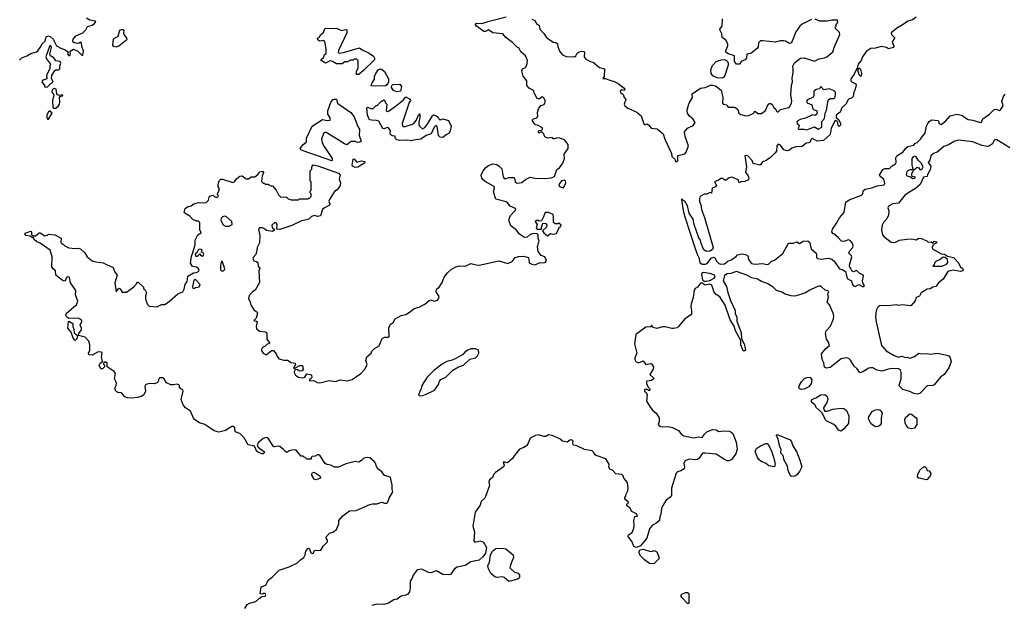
# Model space of a CAD drawing. Extents: x 2106670 to 2323771, y 35271 to 224896.
# Tile 262 of 419: x 2284374 to 2295006, y 105540 to 111866. Entities that reach past the tile are written whole.
import ezdxf

# ---------------------------------------------------------------- set-up
doc = ezdxf.new("R2010")
doc.units = 0

msp = doc.modelspace()

# ---------------------------------------------------------------- linework, layer by layer
at = {"layer": '0CON20XD'}
for points in [[(2284371, 111429), (2284397, 111455), (2284451, 111475), (2284495, 111502), (2284555, 111519), (2284571, 111529), (2284596, 111564), (2284616, 111605), (2284650, 111635), (2284659, 111681), (2284685, 111693), (2284705, 111685), (2284737, 111657), (2284773, 111583), (2284825, 111554), (2284857, 111545), (2284898, 111518), (2284892, 111498), (2284905, 111479), (2284915, 111480), (2284923, 111495), (2284918, 111525), (2284955, 111548), (2285002, 111525), (2285045, 111482), (2285055, 111483), (2285064, 111525), (2285047, 111575), (2285043, 111615), (2285035, 111623), (2285015, 111611), (2284995, 111608), (2284959, 111619), (2284948, 111635), (2284952, 111655), (2284979, 111691), (2285056, 111724), (2285087, 111755), (2285107, 111793), (2285155, 111808), (2285182, 111825), (2285198, 111845), (2285192, 111852), (2285132, 111862), (2285095, 111882)], [(2284955, 108762), (2284988, 108785), (2285003, 108825), (2284976, 108895), (2284980, 108935), (2284975, 108950), (2284924, 109024), (2284912, 109082), (2284905, 109089), (2284885, 109086), (2284865, 109047), (2284855, 109041), (2284835, 109048), (2284766, 109106), (2284760, 109155), (2284734, 109174), (2284722, 109195), (2284726, 109305), (2284702, 109375), (2284595, 109452), (2284560, 109465), (2284532, 109492), (2284528, 109508), (2284515, 109510), (2284488, 109528), (2284442, 109535), (2284433, 109545), (2284435, 109560), (2284495, 109580), (2284500, 109575), (2284500, 109545), (2284515, 109530), (2284545, 109530), (2284585, 109562), (2284595, 109562), (2284645, 109532), (2284675, 109540), (2284685, 109550), (2284755, 109542), (2284822, 109505), (2284818, 109458), (2284835, 109440), (2284845, 109440), (2284863, 109423), (2284905, 109402), (2284975, 109393), (2285005, 109397), (2285030, 109390), (2285078, 109348), (2285103, 109303), (2285155, 109260), (2285195, 109249), (2285275, 109239), (2285312, 109222), (2285385, 109191), (2285399, 109145), (2285428, 109105), (2285402, 109025), (2285415, 108927), (2285445, 108965), (2285459, 108959), (2285482, 108922), (2285526, 108924), (2285605, 108982), (2285636, 109014), (2285645, 109030), (2285655, 109030), (2285710, 108975), (2285712, 108962), (2285725, 108950), (2285742, 108915), (2285733, 108883), (2285733, 108847), (2285755, 108790), (2285773, 108773), (2285855, 108763), (2285905, 108789), (2285940, 108790), (2285993, 108825), (2286082, 108905), (2286135, 108926), (2286152, 108955), (2286160, 109005), (2286182, 109038), (2286191, 109095), (2286250, 109130), (2286285, 109135), (2286309, 109151), (2286313, 109165), (2286303, 109183), (2286285, 109194), (2286241, 109201), (2286218, 109235), (2286228, 109312), (2286242, 109342), (2286270, 109435), (2286268, 109485), (2286297, 109543), (2286332, 109565), (2286318, 109595), (2286320, 109675), (2286305, 109690), (2286285, 109690), (2286245, 109708), (2286210, 109745), (2286158, 109775), (2286152, 109785), (2286160, 109825), (2286185, 109843), (2286226, 109854), (2286255, 109878), (2286305, 109893), (2286355, 109886), (2286388, 109892), (2286413, 109915), (2286425, 109960), (2286465, 109970), (2286481, 109951), (2286495, 109944), (2286520, 109955), (2286510, 109985), (2286527, 110023), (2286528, 110045), (2286517, 110065), (2286516, 110085), (2286528, 110125), (2286545, 110144), (2286565, 110144), (2286675, 110106), (2286695, 110113), (2286715, 110147), (2286753, 110177), (2286775, 110180), (2286818, 110148), (2286845, 110148), (2286875, 110167), (2286915, 110170), (2286946, 110194), (2286967, 110223), (2286995, 110230), (2287007, 110215), (2286992, 110175), (2286985, 110120), (2287002, 110102), (2287015, 110100), (2287025, 110090), (2287055, 110090), (2287085, 110070), (2287105, 110070), (2287142, 110025), (2287168, 109975), (2287195, 109950), (2287252, 109952), (2287275, 109932), (2287305, 109920), (2287385, 109920), (2287395, 109930), (2287485, 109930), (2287495, 109940), (2287505, 109940), (2287520, 109955), (2287520, 109985), (2287510, 109995), (2287510, 110015), (2287520, 110025), (2287520, 110115), (2287510, 110125), (2287510, 110235), (2287528, 110252), (2287530, 110275), (2287543, 110297), (2287595, 110288), (2287817, 110207), (2287833, 110185), (2287825, 110145), (2287838, 110105), (2287834, 110075), (2287801, 110029), (2287775, 110012), (2287718, 109925), (2287711, 109905), (2287722, 109875), (2287719, 109861), (2287666, 109834), (2287643, 109815), (2287624, 109746), (2287595, 109739), (2287555, 109751), (2287545, 109749), (2287525, 109740), (2287495, 109711), (2287409, 109691), (2287313, 109643), (2287185, 109601), (2287150, 109605), (2287156, 109655), (2287145, 109673), (2287130, 109675), (2287098, 109645), (2287101, 109621), (2287130, 109595), (2287103, 109577), (2287038, 109588), (2287012, 109612), (2286995, 109617), (2286963, 109617), (2286952, 109602), (2286968, 109535), (2286963, 109457), (2286938, 109405), (2286933, 109355), (2286925, 109330), (2286895, 109298), (2286891, 109285), (2286903, 109263), (2286930, 109255), (2286944, 109244), (2286951, 109205), (2286967, 109177), (2286957, 109153), (2286963, 109027), (2286918, 108945), (2286888, 108925), (2286853, 108887), (2286844, 108855), (2286863, 108815), (2286870, 108785), (2286902, 108732), (2286937, 108707), (2286941, 108695), (2286927, 108643), (2286902, 108615), (2286940, 108605), (2286928, 108552), (2286932, 108525), (2286965, 108501), (2287025, 108496), (2287038, 108488), (2287043, 108475), (2287044, 108414), (2287072, 108375), (2287068, 108365), (2287045, 108360), (2287025, 108341), (2286995, 108326), (2286982, 108295), (2287005, 108263), (2287035, 108246), (2287095, 108292), (2287115, 108293), (2287145, 108258), (2287150, 108235), (2287172, 108202), (2287225, 108188), (2287265, 108189), (2287305, 108164), (2287350, 108155), (2287352, 108142), (2287332, 108102), (2287345, 108100), (2287398, 108132), (2287425, 108130), (2287430, 108125), (2287430, 108095), (2287438, 108085), (2287426, 108074), (2287395, 108070), (2287375, 108083), (2287352, 108088), (2287340, 108075), (2287339, 108055), (2287354, 108025), (2287386, 108005), (2287425, 107998), (2287455, 108005), (2287475, 108041), (2287515, 108032), (2287526, 108025), (2287529, 108005), (2287526, 107994), (2287503, 107977), (2287505, 107964), (2287545, 107969), (2287587, 107947), (2287615, 107943), (2287715, 107970), (2287785, 107956), (2287835, 107976), (2287914, 107966), (2287965, 107980), (2288058, 108045), (2288105, 108096), (2288127, 108143), (2288112, 108185), (2288124, 108225), (2288170, 108265), (2288176, 108284), (2288204, 108316), (2288256, 108344), (2288287, 108423), (2288314, 108436), (2288355, 108437), (2288365, 108443), (2288360, 108535), (2288376, 108574), (2288407, 108595), (2288430, 108635), (2288495, 108671), (2288545, 108681), (2288595, 108713), (2288633, 108747), (2288689, 108761), (2288748, 108792), (2288795, 108832), (2288815, 108841), (2288855, 108825), (2288885, 108835), (2288898, 108852), (2288903, 108875), (2288871, 108925), (2288874, 108955), (2288902, 108978), (2288935, 109027), (2288957, 109085), (2288995, 109133), (2289035, 109168), (2289085, 109198), (2289125, 109206), (2289185, 109203), (2289245, 109234), (2289305, 109218), (2289335, 109216), (2289548, 109262), (2289646, 109234), (2289692, 109255), (2289725, 109297), (2289763, 109307), (2289815, 109312), (2289867, 109297), (2289875, 109240), (2289904, 109224), (2289935, 109219), (2289995, 109243), (2290035, 109241), (2290053, 109247), (2290062, 109265), (2290043, 109303), (2290005, 109320), (2289972, 109362), (2289964, 109415), (2289982, 109475), (2289972, 109505), (2289972, 109542), (2289962, 109552), (2289925, 109556), (2289888, 109545), (2289855, 109516), (2289824, 109514), (2289770, 109550), (2289737, 109597), (2289678, 109638), (2289658, 109688), (2289658, 109715), (2289675, 109751), (2289726, 109805), (2289732, 109815), (2289728, 109825), (2289671, 109851), (2289644, 109885), (2289627, 109897), (2289516, 109926), (2289489, 110005), (2289503, 110045), (2289499, 110065), (2289410, 110110), (2289378, 110135), (2289365, 110155), (2289356, 110185), (2289378, 110232), (2289403, 110267), (2289435, 110291), (2289485, 110310), (2289525, 110301), (2289553, 110283), (2289580, 110255), (2289595, 110170), (2289605, 110150), (2289615, 110148), (2289655, 110160), (2289712, 110162), (2289718, 110155), (2289724, 110115), (2289745, 110102), (2289795, 110109), (2289835, 110141), (2289885, 110164), (2289935, 110155), (2290045, 110150), (2290113, 110157), (2290149, 110171), (2290173, 110247), (2290203, 110267), (2290240, 110315), (2290258, 110365), (2290254, 110415), (2290297, 110473), (2290297, 110517), (2290258, 110568), (2290205, 110588), (2290185, 110590), (2290145, 110578), (2290135, 110580), (2290125, 110592), (2290075, 110588), (2290045, 110602), (2290030, 110635), (2290015, 110650), (2289995, 110650), (2289985, 110642), (2289970, 110655), (2289985, 110670), (2290008, 110672), (2290020, 110685), (2290018, 110698), (2289965, 110728), (2289945, 110730), (2289938, 110738), (2289910, 110775), (2289910, 110785), (2289923, 110797), (2289960, 110805), (2289968, 110822), (2289966, 110864), (2289977, 110905), (2290002, 110938), (2290039, 110951), (2290053, 110985), (2290031, 111025), (2290015, 111034), (2289985, 111008), (2289962, 111015), (2289930, 111075), (2289923, 111103), (2289876, 111126), (2289852, 111155), (2289850, 111205), (2289811, 111255), (2289796, 111315), (2289804, 111336), (2289835, 111348), (2289851, 111375), (2289859, 111425), (2289852, 111445), (2289835, 111477), (2289785, 111518), (2289763, 111563), (2289745, 111570), (2289695, 111620), (2289623, 111675), (2289590, 111715), (2289485, 111725), (2289435, 111756), (2289405, 111738), (2289385, 111738), (2289306, 111796), (2289297, 111815), (2289298, 111825), (2289305, 111830), (2289365, 111826), (2289445, 111852)], [(2289445, 111852), (2289626, 111896)], [(2289905, 111873), (2289935, 111857), (2289953, 111825), (2289982, 111802), (2289989, 111765), (2290035, 111716), (2290062, 111672), (2290134, 111624), (2290165, 111618), (2290183, 111605), (2290186, 111576), (2290204, 111525), (2290237, 111485), (2290275, 111470), (2290365, 111464), (2290379, 111475), (2290395, 111503), (2290415, 111519), (2290446, 111526), (2290465, 111522), (2290473, 111513), (2290470, 111465), (2290483, 111445), (2290535, 111413), (2290566, 111406), (2290635, 111351), (2290688, 111335), (2290686, 111254), (2290672, 111232), (2290695, 111232), (2290758, 111208), (2290795, 111199), (2290835, 111178), (2290902, 111125), (2290907, 111115), (2290898, 111102), (2290875, 111108), (2290859, 111095), (2290865, 111076), (2290889, 111059), (2290901, 111025), (2290920, 111005), (2290900, 110955), (2290907, 110935), (2290942, 110912), (2291037, 110867), (2291086, 110826), (2291115, 110740), (2291125, 110730), (2291145, 110742), (2291165, 110730), (2291194, 110694), (2291257, 110687), (2291322, 110632), (2291341, 110575), (2291412, 110422), (2291415, 110388), (2291449, 110359), (2291455, 110332), (2291472, 110335), (2291480, 110345), (2291482, 110398), (2291555, 110418), (2291572, 110435), (2291597, 110503), (2291560, 110605), (2291552, 110655), (2291587, 110693), (2291646, 110724), (2291668, 110755), (2291642, 110795), (2291608, 110825), (2291586, 110855), (2291580, 110880), (2291580, 110895), (2291602, 110965), (2291639, 111025), (2291637, 111065), (2291724, 111126), (2291775, 111134), (2291835, 111159), (2291855, 111160), (2291889, 111150), (2291950, 111105), (2291966, 111025), (2291964, 110966), (2291969, 110955), (2292010, 110945), (2292025, 110922), (2292093, 110923), (2292105, 110918), (2292128, 110895), (2292140, 110855), (2292161, 110841), (2292215, 110829), (2292249, 110831), (2292302, 110855), (2292305, 110870), (2292315, 110878), (2292343, 110853), (2292385, 110852), (2292428, 110885), (2292448, 110935), (2292464, 110956), (2292475, 110960), (2292485, 110960), (2292499, 110949), (2292517, 110917), (2292539, 110899), (2292547, 110877), (2292555, 110870), (2292565, 110872), (2292590, 110895), (2292675, 110917), (2292687, 110925), (2292710, 110965), (2292713, 110985), (2292702, 111055), (2292710, 111160), (2292719, 111195), (2292714, 111235), (2292726, 111295), (2292726, 111335), (2292724, 111365), (2292740, 111400), (2292805, 111451), (2292845, 111453), (2292955, 111417), (2293006, 111444), (2293065, 111453), (2293090, 111465), (2293155, 111520), (2293168, 111565), (2293230, 111705), (2293228, 111728), (2293180, 111775), (2293182, 111788), (2293190, 111795), (2293190, 111815), (2293210, 111835), (2293205, 111860), (2293145, 111862), (2293095, 111850), (2293015, 111851), (2292965, 111871)], [(2294055, 111892), (2294014, 111866), (2293965, 111851), (2293915, 111814), (2293845, 111775), (2293784, 111725), (2293789, 111705), (2293819, 111675), (2293819, 111665), (2293794, 111625), (2293814, 111585), (2293814, 111575), (2293805, 111567), (2293755, 111550), (2293735, 111566), (2293675, 111576), (2293615, 111559), (2293565, 111556), (2293515, 111521), (2293474, 111465), (2293461, 111425), (2293427, 111385), (2293419, 111341), (2293405, 111323), (2293384, 111276), (2293348, 111228), (2293350, 111205), (2293359, 111195), (2293403, 111173), (2293407, 111155), (2293394, 111106), (2293380, 111085), (2293374, 111036), (2293355, 111018), (2293325, 111009), (2293295, 110952), (2293253, 110915), (2293234, 110866), (2293192, 110835), (2293189, 110809), (2293218, 110785), (2293236, 110745), (2293237, 110725), (2293228, 110715), (2293219, 110715), (2293211, 110725), (2293206, 110766), (2293185, 110778), (2293175, 110773), (2293135, 110692), (2293125, 110625), (2293055, 110560), (2292985, 110555), (2292935, 110582), (2292920, 110575), (2292905, 110541), (2292895, 110535), (2292865, 110534), (2292825, 110495), (2292755, 110494), (2292713, 110477), (2292687, 110455), (2292665, 110450), (2292625, 110461), (2292591, 110511), (2292565, 110520), (2292551, 110505), (2292545, 110445), (2292533, 110427), (2292482, 110378), (2292435, 110344), (2292395, 110330), (2292378, 110302), (2292365, 110294), (2292294, 110314), (2292282, 110345), (2292235, 110394), (2292215, 110400), (2292204, 110396), (2292224, 110275), (2292211, 110215), (2292235, 110188), (2292247, 110155), (2292245, 110141), (2292235, 110132), (2292205, 110119), (2292166, 110114), (2292145, 110103), (2292134, 110135), (2292065, 110165), (2292035, 110157), (2291995, 110130), (2291965, 110152), (2291945, 110152), (2291919, 110131), (2291877, 110115), (2291897, 110075), (2291888, 110062), (2291853, 110045), (2291845, 109992), (2291825, 109998), (2291795, 109982), (2291765, 109982), (2291725, 109961), (2291715, 109938), (2291714, 109895), (2291728, 109868), (2291736, 109815), (2291768, 109728), (2291864, 109405), (2291857, 109383), (2291825, 109365), (2291795, 109363), (2291774, 109374), (2291756, 109396), (2291728, 109458), (2291724, 109485), (2291708, 109508), (2291656, 109655), (2291645, 109712), (2291602, 109775), (2291585, 109857), (2291555, 109907), (2291530, 109920), (2291525, 109930), (2291520, 109925), (2291537, 109805), (2291557, 109735), (2291665, 109406), (2291688, 109335), (2291707, 109297), (2291720, 109245), (2291745, 109227), (2291776, 109224), (2291799, 109231), (2291846, 109294), (2291865, 109302), (2291880, 109295), (2291902, 109255), (2291925, 109233), (2291945, 109227), (2291985, 109229), (2292022, 109258), (2292057, 109273), (2292107, 109305), (2292126, 109325), (2292175, 109336), (2292210, 109330), (2292236, 109315), (2292244, 109275), (2292275, 109234), (2292315, 109227), (2292395, 109234), (2292445, 109222), (2292461, 109225), (2292493, 109257), (2292525, 109270), (2292615, 109342), (2292675, 109453), (2292725, 109453), (2292765, 109468), (2292795, 109449), (2292835, 109472), (2292885, 109476), (2292905, 109460), (2292909, 109439)], [(2292925, 111869), (2292825, 111819), (2292799, 111795), (2292756, 111735), (2292717, 111633), (2292705, 111617), (2292685, 111610), (2292645, 111634), (2292625, 111638), (2292585, 111638), (2292535, 111624), (2292399, 111639), (2292375, 111637), (2292351, 111615), (2292347, 111573), (2292337, 111555), (2292268, 111502), (2292227, 111493), (2292224, 111455), (2292214, 111435), (2292164, 111416), (2292146, 111384), (2292115, 111384), (2292093, 111415), (2292092, 111475), (2292026, 111496), (2292001, 111515), (2291998, 111535), (2292020, 111585), (2292020, 111605), (2291998, 111645), (2291959, 111675), (2291957, 111715), (2291936, 111755), (2291934, 111765), (2291960, 111795), (2291962, 111875)], [(2285415, 111574), (2285445, 111582), (2285536, 111655), (2285529, 111675), (2285501, 111705), (2285498, 111725), (2285504, 111745), (2285496, 111756), (2285475, 111757), (2285452, 111748), (2285434, 111685), (2285385, 111655), (2285375, 111592), (2285385, 111579), (2285415, 111574)], [(2288035, 111273), (2288012, 111275), (2288012, 111305), (2288028, 111345), (2288030, 111375), (2288030, 111425), (2288015, 111440), (2287985, 111440), (2287975, 111430), (2287945, 111430), (2287915, 111410), (2287885, 111410), (2287855, 111390), (2287805, 111388), (2287795, 111388), (2287753, 111413), (2287725, 111420), (2287675, 111398), (2287630, 111425), (2287628, 111435), (2287653, 111457), (2287665, 111490), (2287685, 111500), (2287684, 111545), (2287671, 111615), (2287660, 111640), (2287612, 111635), (2287595, 111647), (2287591, 111665), (2287610, 111680), (2287625, 111707), (2287653, 111727), (2287670, 111770), (2287795, 111776), (2287848, 111748), (2287895, 111760), (2287907, 111755), (2287908, 111725), (2287818, 111535), (2287812, 111515), (2287823, 111503), (2287869, 111511), (2288045, 111562), (2288071, 111541), (2288147, 111505), (2288193, 111473), (2288208, 111445), (2288202, 111428), (2288089, 111321), (2288035, 111273)], [(2284665, 111137), (2284675, 111141), (2284712, 111178), (2284735, 111190), (2284717, 111235), (2284723, 111265), (2284752, 111318), (2284765, 111326), (2284795, 111325), (2284808, 111332), (2284808, 111365), (2284820, 111395), (2284810, 111415), (2284763, 111423), (2284742, 111455), (2284706, 111476), (2284701, 111495), (2284718, 111565), (2284715, 111580), (2284705, 111586), (2284695, 111578), (2284656, 111465), (2284662, 111445), (2284707, 111387), (2284700, 111365), (2284701, 111335), (2284666, 111275), (2284663, 111255), (2284670, 111235), (2284660, 111225), (2284625, 111213), (2284614, 111196), (2284642, 111155), (2284642, 111142), (2284665, 111137)], [(2291955, 111233), (2291905, 111239), (2291858, 111258), (2291841, 111285), (2291836, 111325), (2291857, 111373), (2291894, 111416), (2291948, 111432), (2291985, 111435), (2292005, 111427), (2292016, 111415), (2292025, 111395), (2292023, 111375), (2291988, 111262), (2291976, 111245), (2291955, 111233)], [(2288215, 111147), (2288175, 111150), (2288170, 111155), (2288180, 111185), (2288206, 111224), (2288207, 111253), (2288220, 111285), (2288245, 111323), (2288265, 111334), (2288285, 111331), (2288314, 111305), (2288357, 111227), (2288358, 111192), (2288339, 111161), (2288325, 111153), (2288215, 111147)], [(2293455, 111257), (2293465, 111262), (2293468, 111285), (2293458, 111328), (2293445, 111340), (2293430, 111340), (2293422, 111325), (2293437, 111275), (2293455, 111257)], [(2284765, 110910), (2284793, 110937), (2284803, 110955), (2284808, 110975), (2284804, 111026), (2284813, 111037), (2284837, 111045), (2284840, 111055), (2284805, 111049), (2284784, 111054), (2284776, 111066), (2284769, 111115), (2284745, 111122), (2284732, 111115), (2284720, 111095), (2284720, 111085), (2284743, 111055), (2284727, 110995), (2284732, 110922), (2284741, 110911), (2284765, 110910)], [(2288445, 111086), (2288411, 111101), (2288389, 111135), (2288393, 111157), (2288405, 111166), (2288478, 111168), (2288496, 111146), (2288485, 111094), (2288445, 111086)], [(2292875, 110676), (2292927, 110697), (2292955, 110707), (2292995, 110684), (2293036, 110705), (2293036, 110765), (2293065, 110800), (2293072, 110858), (2293085, 110885), (2293104, 110996), (2293125, 111014), (2293164, 111016), (2293175, 111023), (2293185, 111050), (2293182, 111082), (2293169, 111099), (2293115, 111121), (2293059, 111109), (2293025, 111146), (2293009, 111121), (2292975, 111112), (2292952, 111095), (2292948, 111085), (2292951, 111045), (2292941, 111029), (2292881, 110999), (2292871, 110985), (2292879, 110969), (2292928, 110945), (2292940, 110900), (2292983, 110883), (2292987, 110865), (2292979, 110841), (2292965, 110832), (2292935, 110838), (2292859, 110801), (2292802, 110788), (2292776, 110774), (2292767, 110763), (2292768, 110745), (2292791, 110725), (2292792, 110715), (2292782, 110695), (2292785, 110685), (2292845, 110685), (2292875, 110676)], [(2287745, 110340), (2287435, 110448), (2287411, 110461), (2287404, 110475), (2287432, 110515), (2287471, 110545), (2287470, 110585), (2287533, 110717), (2287645, 110787), (2287695, 110778), (2287728, 110782), (2287728, 110805), (2287703, 110845), (2287702, 110885), (2287735, 110973), (2287755, 111003), (2287771, 111009), (2287796, 111006), (2287805, 110960), (2287820, 110955), (2287950, 110865), (2287985, 110818), (2288025, 110712), (2288044, 110685), (2288040, 110615), (2288060, 110555), (2288047, 110543), (2288025, 110540), (2287995, 110550), (2287955, 110549), (2287905, 110516), (2287881, 110525), (2287785, 110588), (2287685, 110648), (2287671, 110649), (2287653, 110637), (2287632, 110575), (2287642, 110535), (2287662, 110495), (2287748, 110365), (2287750, 110345), (2287745, 110340)], [(2288605, 110559), (2288565, 110564), (2288475, 110560), (2288445, 110570), (2288430, 110585), (2288428, 110608), (2288395, 110613), (2288378, 110625), (2288373, 110635), (2288380, 110665), (2288357, 110697), (2288345, 110701), (2288305, 110688), (2288295, 110690), (2288251, 110771), (2288228, 110778), (2288175, 110779), (2288152, 110785), (2288130, 110835), (2288123, 110915), (2288135, 110922), (2288165, 110908), (2288192, 110908), (2288225, 110940), (2288235, 110940), (2288285, 110990), (2288295, 110990), (2288305, 111000), (2288318, 110988), (2288322, 110972), (2288340, 110955), (2288332, 110885), (2288345, 110873), (2288365, 110881), (2288448, 110942), (2288520, 111000), (2288535, 111027), (2288545, 111033), (2288585, 111013), (2288596, 110995), (2288580, 110970), (2288522, 110798), (2288506, 110744), (2288509, 110719), (2288515, 110712), (2288535, 110712), (2288625, 110742), (2288654, 110776), (2288680, 110835), (2288695, 110850), (2288696, 110815), (2288684, 110754), (2288684, 110734), (2288692, 110715), (2288725, 110688), (2288748, 110702), (2288780, 110745), (2288831, 110829), (2288843, 110837), (2288865, 110833), (2288892, 110815), (2288902, 110792), (2288913, 110783), (2288945, 110796), (2289006, 110776), (2289032, 110715), (2289023, 110665), (2289010, 110640), (2288978, 110622), (2288945, 110593), (2288915, 110596), (2288898, 110615), (2288882, 110712), (2288875, 110720), (2288865, 110720), (2288850, 110705), (2288816, 110634), (2288765, 110614), (2288705, 110574), (2288625, 110564), (2288605, 110559)], [(2292909, 109439), (2292922, 109392), (2292973, 109343), (2292979, 109325), (2292978, 109298), (2292988, 109288), (2293029, 109279), (2293105, 109289), (2293145, 109278), (2293168, 109258), (2293225, 109176), (2293255, 109167), (2293291, 109145), (2293311, 109071), (2293355, 109046), (2293363, 109013), (2293375, 108996), (2293396, 108984), (2293435, 109005), (2293475, 108983), (2293490, 108985), (2293497, 108995), (2293483, 109013), (2293474, 109045), (2293486, 109095), (2293483, 109105), (2293447, 109125), (2293415, 109154), (2293405, 109156), (2293377, 109143), (2293365, 109148), (2293335, 109200), (2293335, 109215), (2293361, 109305), (2293358, 109315), (2293326, 109345), (2293334, 109365), (2293372, 109405), (2293374, 109426), (2293365, 109455), (2293345, 109479), (2293325, 109487), (2293275, 109471), (2293247, 109475), (2293214, 109514), (2293165, 109552), (2293155, 109556), (2293145, 109574), (2293150, 109605), (2293190, 109660), (2293225, 109725), (2293277, 109783), (2293295, 109896), (2293331, 109919), (2293465, 109970), (2293477, 109985), (2293481, 110019), (2293502, 110035), (2293575, 110049), (2293635, 110071), (2293708, 110082), (2293715, 110095), (2293707, 110145), (2293665, 110172), (2293659, 110185), (2293693, 110247), (2293715, 110259), (2293765, 110258), (2293795, 110287), (2293831, 110309), (2293840, 110325), (2293836, 110375), (2293845, 110394), (2293915, 110440), (2293943, 110477), (2293965, 110495), (2294030, 110510), (2294046, 110534), (2294065, 110541), (2294103, 110577), (2294152, 110645), (2294165, 110715), (2294181, 110745), (2294195, 110765), (2294225, 110784), (2294287, 110777), (2294295, 110771), (2294303, 110745), (2294325, 110734), (2294375, 110775), (2294422, 110828), (2294494, 110846), (2294545, 110835), (2294615, 110787), (2294665, 110782), (2294745, 110757), (2294761, 110759), (2294776, 110795), (2294847, 110845), (2294895, 110895), (2294915, 110901), (2294955, 110885), (2294965, 110894), (2294995, 110935), (2294981, 110985), (2294997, 111035), (2295015, 111062)], [(2284685, 110793), (2284724, 110855), (2284705, 110883), (2284685, 110871), (2284669, 110840), (2284668, 110805), (2284675, 110793), (2284685, 110793)], [(2295065, 110483), (2294925, 110568), (2294915, 110570), (2294897, 110563), (2294878, 110525), (2294847, 110503), (2294825, 110496), (2294765, 110506), (2294666, 110546), (2294515, 110566), (2294472, 110555), (2294404, 110516), (2294355, 110496), (2294280, 110435), (2294241, 110419), (2294212, 110395), (2294201, 110349), (2294184, 110325), (2294212, 110285), (2294204, 110246), (2294178, 110195), (2294175, 110172), (2294133, 110165), (2294096, 110085), (2294049, 110041), (2293935, 109974), (2293863, 109885), (2293804, 109876), (2293757, 109853), (2293748, 109835), (2293761, 109801), (2293757, 109753), (2293736, 109714), (2293701, 109675), (2293686, 109645), (2293679, 109595), (2293692, 109542), (2293704, 109524), (2293785, 109463), (2293825, 109459), (2293875, 109484), (2293954, 109496), (2294005, 109499), (2294053, 109487), (2294085, 109506), (2294112, 109502), (2294135, 109490)], [(2287995, 110269), (2287967, 110285), (2287964, 110295), (2287975, 110358), (2287985, 110362), (2288015, 110326), (2288065, 110343), (2288100, 110335), (2288098, 110315), (2288025, 110273), (2287995, 110269)], [(2294015, 110150), (2294035, 110153), (2294047, 110165), (2294012, 110172), (2294006, 110186), (2294009, 110205), (2294028, 110245), (2294065, 110272), (2294078, 110268), (2294095, 110248), (2294115, 110249), (2294130, 110275), (2294107, 110317), (2294075, 110349), (2294053, 110383), (2294035, 110391), (2294021, 110385), (2294006, 110365), (2294009, 110295), (2294017, 110253), (2294007, 110243), (2293987, 110243), (2293965, 110233), (2293955, 110222), (2293946, 110195), (2293955, 110180), (2293995, 110170), (2294015, 110150)], [(2290245, 110050), (2290273, 110105), (2290269, 110125), (2290255, 110134), (2290223, 110127), (2290197, 110085), (2290204, 110064), (2290245, 110050)], [(2286635, 109634), (2286670, 109655), (2286665, 109686), (2286605, 109741), (2286585, 109745), (2286564, 109736), (2286553, 109725), (2286547, 109705), (2286553, 109683), (2286571, 109651), (2286596, 109636), (2286635, 109634)], [(2290075, 109532), (2290105, 109558), (2290135, 109550), (2290172, 109555), (2290202, 109628), (2290215, 109630), (2290220, 109645), (2290197, 109667), (2290185, 109660), (2290155, 109660), (2290140, 109675), (2290140, 109735), (2290133, 109763), (2290085, 109782), (2290055, 109783), (2290043, 109775), (2290032, 109735), (2290008, 109692), (2289985, 109690), (2289977, 109697), (2289957, 109697), (2289940, 109685), (2289962, 109655), (2289950, 109615), (2289965, 109602), (2290008, 109602), (2290008, 109625), (2290022, 109668), (2290056, 109666), (2290066, 109646), (2290064, 109626), (2290020, 109585), (2290034, 109564), (2290075, 109532)], [(2294135, 109490), (2294168, 109478), (2294185, 109464), (2294216, 109466), (2294235, 109452), (2294248, 109472), (2294272, 109465), (2294278, 109455), (2294248, 109442), (2294233, 109427), (2294226, 109405), (2294231, 109391), (2294325, 109336), (2294360, 109335), (2294393, 109313), (2294459, 109299), (2294510, 109240), (2294531, 109201), (2294557, 109175), (2294561, 109165), (2294558, 109155), (2294535, 109146), (2294455, 109161), (2294397, 109145), (2294346, 109065), (2294297, 109023), (2294268, 108985), (2294235, 108977), (2294205, 108959), (2294175, 108954), (2294110, 108915), (2294089, 108881), (2294056, 108864), (2294045, 108828), (2293998, 108775), (2293905, 108786), (2293865, 108777), (2293845, 108786), (2293782, 108778), (2293662, 108775), (2293641, 108759), (2293624, 108725), (2293616, 108655), (2293624, 108604), (2293681, 108345), (2293730, 108290), (2293817, 108237), (2293865, 108220), (2293905, 108233), (2293935, 108217), (2293955, 108219), (2293985, 108210), (2294035, 108228), (2294083, 108263), (2294117, 108257), (2294175, 108260), (2294205, 108252), (2294285, 108265), (2294405, 108237), (2294423, 108215), (2294432, 108175), (2294406, 108104), (2294356, 108034), (2294316, 108005), (2294250, 107920), (2294236, 107914), (2294175, 107911), (2294093, 107827), (2294065, 107820), (2294028, 107828), (2293985, 107851), (2293912, 107872), (2293875, 107908), (2293872, 107918), (2293894, 107985), (2293894, 108054), (2293885, 108082), (2293865, 108094), (2293795, 108097), (2293755, 108092), (2293685, 108071), (2293635, 108079), (2293585, 108104), (2293565, 108106), (2293545, 108101), (2293478, 108062), (2293445, 108050), (2293416, 108095), (2293386, 108125), (2293345, 108190), (2293328, 108205), (2293304, 108214), (2293245, 108202), (2293125, 108109), (2293085, 108102), (2293065, 108112), (2293059, 108159), (2293041, 108195), (2293034, 108255), (2293080, 108315), (2293117, 108345), (2293105, 108390), (2293086, 108416), (2293074, 108475), (2293084, 108505), (2293130, 108555), (2293162, 108635), (2293166, 108665), (2293160, 108695), (2293119, 108785), (2293094, 108815), (2293107, 108867), (2293099, 108905), (2293112, 108925), (2293109, 108935), (2293073, 108945), (2293025, 108987), (2293005, 108987), (2292975, 108976), (2292905, 108944), (2292860, 108915), (2292795, 108893), (2292745, 108881), (2292704, 108884), (2292640, 108900), (2292605, 108923), (2292545, 108942), (2292510, 108975), (2292447, 109017), (2292385, 109038), (2292342, 109062), (2292279, 109079), (2292225, 109107), (2292115, 109145), (2292055, 109125), (2292015, 109120), (2291985, 109102), (2291971, 109045), (2292005, 108984), (2292020, 108920), (2292051, 108831), (2292099, 108725), (2292099, 108689), (2292118, 108655), (2292119, 108609), (2292164, 108486), (2292168, 108418), (2292198, 108365), (2292212, 108295), (2292205, 108288), (2292185, 108288), (2292162, 108355), (2292162, 108402), (2292105, 108505), (2292088, 108555), (2292046, 108625), (2291992, 108782), (2291935, 108872), (2291895, 108898), (2291875, 108922), (2291848, 108998), (2291822, 109008), (2291777, 108997), (2291745, 109020), (2291725, 109020), (2291694, 108976), (2291668, 108962), (2291659, 108945), (2291646, 108865), (2291624, 108795), (2291621, 108765), (2291630, 108725), (2291627, 108683), (2291557, 108633), (2291489, 108551), (2291472, 108538), (2291435, 108530), (2291415, 108530), (2291345, 108550), (2291315, 108550), (2291255, 108532), (2291212, 108542), (2291205, 108560), (2291195, 108567), (2291187, 108543), (2291155, 108548), (2291135, 108545), (2291026, 108465), (2291013, 108365), (2291040, 108265), (2291017, 108215), (2291018, 108195), (2291028, 108175), (2291055, 108160), (2291105, 108180), (2291135, 108143), (2291185, 108152), (2291198, 108148), (2291218, 108115), (2291212, 108085), (2291180, 108035), (2291218, 107998), (2291220, 107985), (2291195, 107967), (2291147, 107963), (2291141, 107955), (2291143, 107933), (2291163, 107893), (2291178, 107878), (2291180, 107865), (2291175, 107860), (2291165, 107860), (2291155, 107870), (2291125, 107870), (2291120, 107865), (2291120, 107855), (2291138, 107838), (2291148, 107815), (2291144, 107745), (2291178, 107688), (2291203, 107653), (2291247, 107615), (2291278, 107565), (2291278, 107525), (2291270, 107495), (2291284, 107474), (2291315, 107467), (2291375, 107471), (2291425, 107461), (2291487, 107427), (2291523, 107383), (2291545, 107370), (2291655, 107349), (2291705, 107360), (2291745, 107352), (2291770, 107390), (2291795, 107414), (2291855, 107439), (2291894, 107434), (2291925, 107416), (2291975, 107426), (2292035, 107420), (2292055, 107414), (2292075, 107397), (2292112, 107302), (2292122, 107225), (2292106, 107175), (2292062, 107115), (2292035, 107101), (2292015, 107099), (2291984, 107114), (2291895, 107172), (2291776, 107184), (2291748, 107182), (2291711, 107129), (2291695, 107116), (2291670, 107110), (2291605, 107118), (2291561, 107099), (2291546, 107075), (2291553, 107027), (2291548, 107015), (2291515, 106994), (2291477, 106983), (2291462, 106968), (2291414, 106804), (2291413, 106725), (2291396, 106705), (2291355, 106675), (2291320, 106620), (2291306, 106585), (2291299, 106525), (2291286, 106495), (2291284, 106456), (2291245, 106424), (2291207, 106405), (2291189, 106385), (2291176, 106365), (2291146, 106265), (2291078, 106182), (2291035, 106164), (2291005, 106174), (2290987, 106225), (2290944, 106285), (2290950, 106300), (2290987, 106325), (2291005, 106375), (2291011, 106405), (2291005, 106455), (2291015, 106500), (2291047, 106503), (2291035, 106528), (2290986, 106555), (2290962, 106592), (2290930, 106615), (2290930, 106635), (2290945, 106640), (2290950, 106655), (2290910, 106685), (2290910, 106705), (2290918, 106718), (2290918, 106735), (2290942, 106778), (2290946, 106805), (2290936, 106866), (2290898, 106915), (2290889, 106939), (2290875, 106952), (2290812, 106962), (2290778, 106998), (2290745, 107012), (2290737, 107037), (2290738, 107065), (2290703, 107123), (2290599, 107159), (2290587, 107167), (2290572, 107195), (2290555, 107207), (2290472, 107222), (2290392, 107262), (2290355, 107270), (2290348, 107285), (2290352, 107315), (2290337, 107327), (2290316, 107324), (2290285, 107303), (2290235, 107313), (2290205, 107340), (2290123, 107373), (2290085, 107380), (2290057, 107363), (2290035, 107362), (2289975, 107380), (2289945, 107376), (2289888, 107345), (2289863, 107285), (2289846, 107264), (2289817, 107243), (2289772, 107225), (2289713, 107153), (2289694, 107126), (2289645, 107084), (2289635, 107079), (2289613, 107087), (2289595, 107086), (2289606, 107055), (2289599, 107035), (2289512, 106975), (2289494, 106956), (2289478, 106922), (2289449, 106895), (2289441, 106875), (2289446, 106835), (2289404, 106715), (2289392, 106695), (2289358, 106662), (2289347, 106623), (2289291, 106545), (2289269, 106395), (2289286, 106334), (2289278, 106235), (2289286, 106226), (2289304, 106224), (2289348, 106238), (2289382, 106222), (2289414, 106165), (2289403, 106105), (2289376, 106064), (2289335, 106026), (2289245, 106011), (2289185, 105969), (2289099, 105951), (2289070, 105935), (2289026, 105874), (2289002, 105868), (2288945, 105874), (2288875, 105912), (2288815, 105890), (2288790, 105895), (2288715, 105931), (2288665, 105922), (2288623, 105867), (2288613, 105835), (2288590, 105800), (2288591, 105729), (2288584, 105685), (2288565, 105661), (2288545, 105650), (2288495, 105638), (2288450, 105605), (2288415, 105600), (2288358, 105562), (2288305, 105550), (2288227, 105553), (2288175, 105537)], [(2286345, 109312), (2286359, 109321), (2286364, 109335), (2286356, 109346), (2286338, 109355), (2286343, 109375), (2286334, 109384), (2286315, 109386), (2286301, 109380), (2286289, 109351), (2286268, 109335), (2286275, 109313), (2286295, 109313), (2286318, 109338), (2286330, 109320), (2286345, 109312)], [(2294335, 109202), (2294381, 109225), (2294397, 109245), (2294394, 109275), (2294369, 109299), (2294345, 109300), (2294315, 109277), (2294266, 109255), (2294256, 109245), (2294249, 109221), (2294233, 109205), (2294335, 109202)], [(2286554, 109154), (2286575, 109154), (2286587, 109163), (2286591, 109175), (2286565, 109252), (2286555, 109258), (2286543, 109215), (2286543, 109165), (2286554, 109154)], [(2291763, 109043), (2291785, 109043), (2291825, 109049), (2291875, 109075), (2291883, 109087), (2291878, 109105), (2291825, 109123), (2291756, 109134), (2291745, 109131), (2291736, 109115), (2291746, 109056), (2291763, 109043)], [(2286255, 108961), (2286275, 108974), (2286311, 108979), (2286322, 109005), (2286275, 109057), (2286265, 109060), (2286255, 109048), (2286239, 108985), (2286244, 108965), (2286255, 108961)], [(2286806, 105505), (2286832, 105548), (2286855, 105564), (2286925, 105582), (2286965, 105617), (2286993, 105637), (2287025, 105640), (2287032, 105655), (2287025, 105667), (2287005, 105668), (2286995, 105660), (2286972, 105665), (2286981, 105739), (2287033, 105757), (2287059, 105811), (2287105, 105849), (2287175, 105920), (2287285, 105957), (2287375, 105998), (2287407, 106033), (2287444, 106056), (2287457, 106085), (2287464, 106125), (2287485, 106153), (2287495, 106156), (2287505, 106150), (2287518, 106108), (2287535, 106101), (2287547, 106105), (2287555, 106128), (2287565, 106134), (2287605, 106131), (2287625, 106136), (2287650, 106180), (2287697, 106225), (2287699, 106245), (2287682, 106265), (2287686, 106284), (2287719, 106321), (2287755, 106330), (2287795, 106360), (2287819, 106421), (2287822, 106455), (2287864, 106506), (2287935, 106560), (2288006, 106564), (2288155, 106629), (2288185, 106638), (2288230, 106635), (2288285, 106656), (2288313, 106643), (2288339, 106645), (2288350, 106655), (2288364, 106696), (2288404, 106765), (2288396, 106796), (2288397, 106837), (2288378, 106925), (2288315, 106942), (2288283, 106983), (2288242, 107015), (2288228, 107038), (2288218, 107075), (2288202, 107095), (2288155, 107133), (2288125, 107136), (2288090, 107130), (2288065, 107103), (2288035, 107087), (2287995, 107094), (2287895, 107070), (2287815, 107032), (2287775, 107032), (2287735, 107054), (2287691, 107061), (2287672, 107072), (2287620, 107155), (2287605, 107167), (2287590, 107165), (2287565, 107150), (2287532, 107148), (2287520, 107135), (2287520, 107120), (2287475, 107120), (2287458, 107138), (2287445, 107140), (2287435, 107150), (2287415, 107150), (2287355, 107220), (2287313, 107217), (2287283, 107207), (2287267, 107193), (2287253, 107193), (2287224, 107224), (2287184, 107254), (2287165, 107260), (2287125, 107251), (2287115, 107256), (2287055, 107350), (2287035, 107354), (2287002, 107342), (2286952, 107298), (2286939, 107275), (2286951, 107250), (2287020, 107195), (2287005, 107178), (2286990, 107175), (2286935, 107200), (2286908, 107258), (2286842, 107275), (2286798, 107348), (2286765, 107382), (2286750, 107395), (2286700, 107415), (2286697, 107457), (2286685, 107472), (2286665, 107472), (2286595, 107429), (2286525, 107412), (2286475, 107426), (2286375, 107492), (2286315, 107512), (2286275, 107535), (2286256, 107555), (2286218, 107638), (2286164, 107674), (2286140, 107705), (2286117, 107765), (2286140, 107855), (2286135, 107868), (2286115, 107878), (2286100, 107895), (2286100, 107915), (2286092, 107922), (2286075, 107928), (2286035, 107920), (2286005, 107922), (2285960, 107945), (2285935, 107987), (2285915, 107997), (2285885, 107998), (2285873, 107977), (2285870, 107955), (2285858, 107945), (2285827, 107933), (2285776, 107936), (2285750, 107930), (2285735, 107924), (2285724, 107904), (2285732, 107855), (2285713, 107815), (2285685, 107796), (2285645, 107786), (2285585, 107778), (2285540, 107780), (2285511, 107791), (2285474, 107834), (2285435, 107839), (2285412, 107855), (2285403, 107885), (2285417, 107915), (2285421, 107945), (2285399, 107985), (2285410, 108045), (2285393, 108065), (2285320, 108115), (2285318, 108155), (2285305, 108168), (2285282, 108168), (2285280, 108145), (2285290, 108135), (2285290, 108115), (2285267, 108093), (2285252, 108095), (2285233, 108133), (2285242, 108155), (2285270, 108175), (2285258, 108225), (2285265, 108268), (2285255, 108275), (2285223, 108277), (2285155, 108244), (2285122, 108245), (2285118, 108265), (2285133, 108295), (2285133, 108325), (2285132, 108355), (2285120, 108395), (2285080, 108435), (2285010, 108455), (2285012, 108475), (2285040, 108515), (2285040, 108535), (2285026, 108565), (2285047, 108605), (2285043, 108623), (2285005, 108641), (2284905, 108640), (2284882, 108652), (2284874, 108675), (2284881, 108695), (2284955, 108762)], [(2284975, 108400), (2284953, 108425), (2284929, 108489), (2284893, 108535), (2284900, 108605), (2284905, 108610), (2284948, 108585), (2284947, 108547), (2284958, 108525), (2284962, 108485), (2285000, 108455), (2284992, 108418), (2284975, 108400)], [(2288715, 107804), (2288755, 107816), (2288852, 107865), (2288896, 107925), (2288908, 107962), (2288921, 107979), (2288975, 108004), (2289050, 108080), (2289114, 108116), (2289166, 108134), (2289235, 108198), (2289296, 108214), (2289316, 108234), (2289332, 108265), (2289330, 108295), (2289295, 108310), (2289275, 108311), (2289245, 108309), (2289215, 108298), (2289185, 108279), (2289159, 108250), (2289085, 108208), (2289045, 108189), (2288985, 108174), (2288935, 108144), (2288845, 108075), (2288775, 108006), (2288716, 107915), (2288709, 107881), (2288679, 107815), (2288686, 107806), (2288715, 107804)], [(2292815, 107871), (2292795, 107880), (2292789, 107895), (2292793, 107917), (2292816, 107955), (2292850, 107990), (2292875, 108002), (2292905, 108005), (2292918, 107995), (2292928, 107975), (2292920, 107935), (2292895, 107901), (2292845, 107874), (2292815, 107871)], [(2293245, 107422), (2293215, 107432), (2293186, 107476), (2293165, 107495), (2293090, 107530), (2293075, 107542), (2293040, 107620), (2292978, 107675), (2292962, 107705), (2292926, 107735), (2292923, 107753), (2292928, 107765), (2292970, 107780), (2293025, 107815), (2293068, 107818), (2293094, 107795), (2293101, 107765), (2293090, 107730), (2293054, 107675), (2293056, 107656), (2293069, 107639), (2293095, 107638), (2293155, 107659), (2293245, 107671), (2293275, 107667), (2293302, 107645), (2293328, 107588), (2293323, 107505), (2293274, 107445), (2293245, 107422)], [(2293615, 107468), (2293585, 107485), (2293565, 107505), (2293540, 107555), (2293543, 107577), (2293581, 107635), (2293615, 107653), (2293644, 107654), (2293665, 107647), (2293678, 107635), (2293686, 107616), (2293676, 107565), (2293675, 107505), (2293664, 107486), (2293645, 107473), (2293615, 107468)], [(2294006, 107446), (2293972, 107455), (2293946, 107485), (2293935, 107511), (2293932, 107545), (2293941, 107570), (2293985, 107608), (2294005, 107604), (2294055, 107566), (2294060, 107555), (2294061, 107495), (2294035, 107452), (2294006, 107446)], [(2292712, 106932), (2292699, 106940), (2292673, 106995), (2292664, 107044), (2292624, 107115), (2292621, 107151), (2292594, 107185), (2292598, 107225), (2292582, 107252), (2292566, 107336), (2292547, 107375), (2292553, 107387), (2292695, 107329), (2292710, 107305), (2292723, 107263), (2292765, 107195), (2292799, 107109), (2292819, 107035), (2292795, 106985), (2292765, 106948), (2292745, 106934), (2292712, 106932)], [(2292525, 107036), (2292465, 107048), (2292426, 107076), (2292382, 107095), (2292355, 107115), (2292342, 107135), (2292316, 107205), (2292331, 107235), (2292375, 107264), (2292431, 107289), (2292445, 107289), (2292455, 107280), (2292493, 107205), (2292518, 107128), (2292531, 107065), (2292525, 107036)], [(2287575, 106897), (2287555, 106902), (2287530, 106945), (2287528, 106965), (2287535, 106972), (2287555, 106978), (2287618, 106935), (2287622, 106915), (2287595, 106903), (2287575, 106897)], [(2294165, 106896), (2294082, 106915), (2294070, 106925), (2294072, 106955), (2294098, 107005), (2294135, 107037), (2294151, 107035), (2294164, 107025), (2294175, 106998), (2294195, 106994), (2294213, 106965), (2294209, 106941), (2294175, 106898), (2294165, 106896)], [(2289655, 105798), (2289605, 105839), (2289587, 105847), (2289525, 105842), (2289505, 105846), (2289462, 105885), (2289435, 105934), (2289430, 105965), (2289446, 106005), (2289458, 106085), (2289478, 106125), (2289515, 106154), (2289585, 106158), (2289625, 106150), (2289703, 106085), (2289707, 106055), (2289680, 105995), (2289668, 105945), (2289719, 105899), (2289758, 105888), (2289771, 105865), (2289772, 105845), (2289768, 105835), (2289748, 105822), (2289685, 105805), (2289655, 105798)], [(2291195, 105987), (2291175, 105991), (2291120, 106030), (2291082, 106072), (2291064, 106105), (2291062, 106118), (2291072, 106138), (2291105, 106148), (2291175, 106124), (2291195, 106123), (2291225, 106132), (2291255, 106117), (2291277, 106065), (2291278, 106045), (2291225, 105991), (2291195, 105987)], [(2291595, 105560), (2291585, 105560), (2291523, 105623), (2291517, 105635), (2291518, 105655), (2291525, 105662), (2291565, 105680), (2291585, 105680), (2291598, 105668), (2291600, 105565), (2291595, 105560)]]:
    msp.add_lwpolyline(points, dxfattribs=at)

doc.saveas('drawing.dxf')
